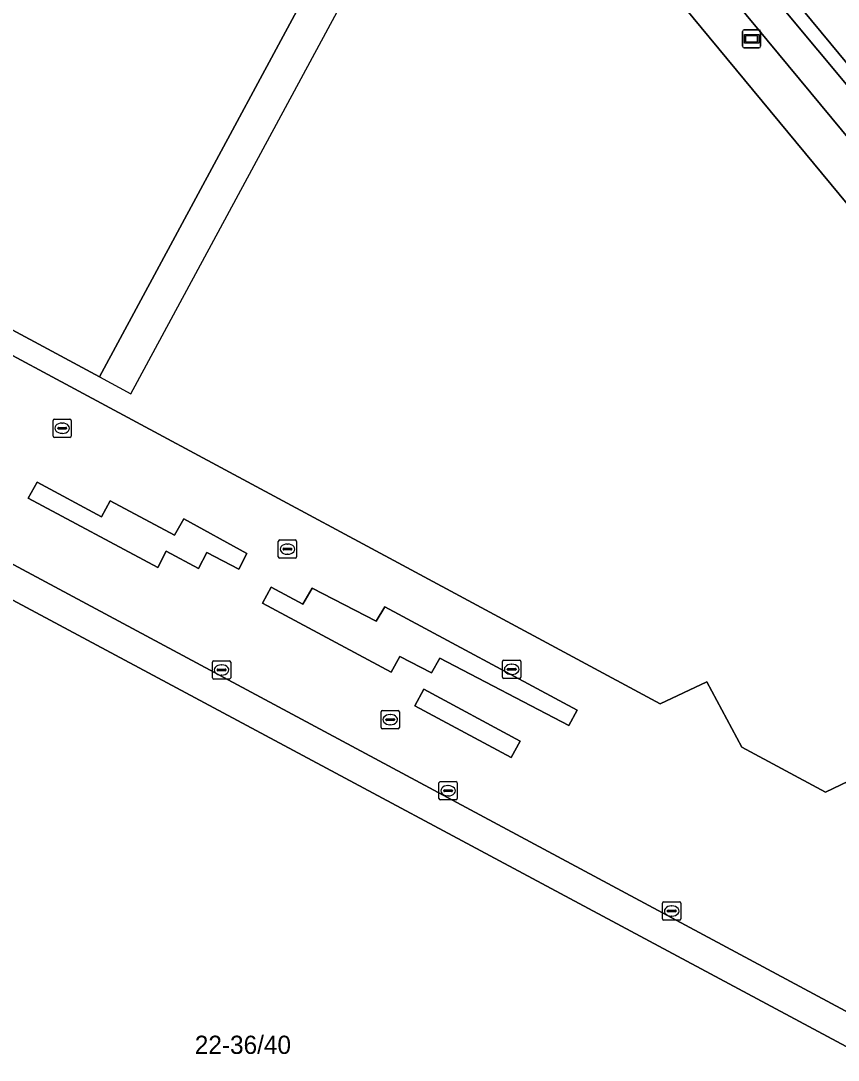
# Model space of a CAD drawing. Extents: x 159489 to 160304, y 383825 to 384531.
# Drawn here: x 159947.3 to 159992.1, y 384161.6 to 384218.7 of the extents above; entities that cross this region are included whole.
import ezdxf

# ---------------------------------------------------------------- set-up
doc = ezdxf.new("R2010")
doc.units = 0
for name, color, linetype in [('IMGEO_Fietspad_gesloten', 7, 'Continuous'), ('IMGEO_Groenvoorziening', 7, 'Continuous'), ('IMGEO_Informatiebord', 7, 'Continuous'), ('IMGEO_Kolk', 7, 'Continuous'), ('IMGEO_Pand', 7, 'Continuous'), ('IMGEO_Pand_nummerreeks', 7, 'Continuous'), ('IMGEO_Pand_overbouw', 7, 'Continuous'), ('IMGEO_Rijbaan_lokaal_gesloten', 7, 'Continuous'), ('IMGEO_Rioolput', 7, 'Continuous'), ('IMGEO_Verkeerseiland_open', 7, 'Continuous'), ('IMGEO_Voetpad_open', 7, 'Continuous')]:
    doc.layers.add(name, color=color, linetype=linetype)

msp = doc.modelspace()

# ---------------------------------------------------------------- linework, layer by layer
at = {"layer": 'IMGEO_Fietspad_gesloten'}
for points in [[(159957.532, 384254.825), (159960.033, 384251.817), (159960.897, 384250.561), (160029.527, 384167.731), (160030.452, 384166.645), (160032.238, 384164.549)], [(160032.453, 384167.34), (159961.686, 384252.179)]]:
    msp.add_lwpolyline(points, dxfattribs=at)
at = {"layer": 'IMGEO_Groenvoorziening'}
for points in [[(159982.197, 384221.174), (159967.686, 384229.02), (159951.577, 384199.109), (159928.39, 384211.596), (159927.794, 384210.489), (159967.949, 384188.903), (159982.328, 384181.173), (159984.895, 384182.371), (159986.818, 384178.787), (159991.4, 384176.315), (159993.92, 384177.521), (159995.948, 384173.906), (160023.092, 384159.367), (160025.82, 384157.906), (160029.234, 384164.348)], [(159952.151, 384192.3), (159951.689, 384191.433), (159948.149, 384193.322), (159947.655, 384192.445), (159954.763, 384188.647), (159955.223, 384189.552), (159957.007, 384188.594), (159957.455, 384189.463), (159959.209, 384188.554), (159959.654, 384189.413), (159956.19, 384191.318), (159955.692, 384190.428)], [(159977.316, 384179.976), (159977.779, 384180.81), (159967.221, 384186.485), (159966.752, 384185.693), (159963.234, 384187.514), (159962.727, 384186.634), (159960.987, 384187.572), (159960.518, 384186.684), (159967.566, 384182.895), (159968.054, 384183.761), (159969.795, 384182.871), (159970.25, 384183.679)], [(159968.876, 384181.06), (159974.15, 384178.21), (159974.643, 384179.122), (159969.369, 384181.972)]]:
    msp.add_lwpolyline(points, close=True, dxfattribs=at)
at = {"layer": 'IMGEO_Informatiebord'}
for p, q in [((159986.85, 384217.264), (159986.85, 384218.064)), ((159986.85, 384218.064), (159986.85, 384217.264)), ((159986.95, 384218.164), (159987.74, 384218.164)), ((159987.74, 384218.164), (159986.95, 384218.164)), ((159987.84, 384218.064), (159987.84, 384217.264)), ((159987.84, 384217.264), (159987.84, 384218.064)), ((159987.74, 384217.164), (159986.95, 384217.164)), ((159986.95, 384217.164), (159987.74, 384217.164))]:
    msp.add_line(p, q, dxfattribs=at)
for points in [[(159986.951, 384217.896), (159987.739, 384217.896), (159987.739, 384217.432), (159986.951, 384217.432), (159986.951, 384217.896)], [(159987.016, 384217.831), (159987.016, 384217.497), (159987.674, 384217.497), (159987.674, 384217.831), (159987.016, 384217.831)]]:
    msp.add_lwpolyline(points, dxfattribs=at)
for centre, start, end in [((159986.95, 384218.064), 90, 180), ((159986.95, 384218.064), 90, 180), ((159987.74, 384218.064), 0, 90), ((159987.74, 384218.064), 360, 90), ((159986.95, 384217.264), 180, 270), ((159986.95, 384217.264), 180, 270), ((159987.74, 384217.264), 270, 0), ((159987.74, 384217.264), 270, 0)]:
    msp.add_arc(centre, 0.1, start, end, dxfattribs=at)
at = {"layer": 'IMGEO_Kolk'}
for p, q in [((159949.024, 384195.864), (159949.024, 384196.716)), ((159949.099, 384196.79), (159949.951, 384196.79)), ((159949.512, 384196.57), (159949.537, 384196.57)), ((159950.025, 384196.716), (159950.025, 384195.864)), ((159949.283, 384196.284), (159949.283, 384196.296)), ((159949.721, 384196.247), (159949.323, 384196.247)), ((159949.326, 384196.333), (159949.724, 384196.333)), ((159949.535, 384196.01), (159949.51, 384196.01)), ((159949.767, 384196.296), (159949.767, 384196.284)), ((159949.951, 384195.79), (159949.099, 384195.79)), ((159961.382, 384189.23), (159961.382, 384190.082)), ((159961.457, 384190.156), (159962.309, 384190.156)), ((159961.87, 384189.936), (159961.895, 384189.936)), ((159962.383, 384190.082), (159962.383, 384189.23)), ((159962.309, 384189.156), (159961.457, 384189.156)), ((159961.641, 384189.65), (159961.641, 384189.662)), ((159962.079, 384189.613), (159961.681, 384189.613)), ((159961.684, 384189.699), (159962.082, 384189.699)), ((159961.893, 384189.376), (159961.868, 384189.376)), ((159962.125, 384189.662), (159962.125, 384189.65)), ((159957.769, 384182.598), (159957.769, 384183.45)), ((159957.844, 384183.524), (159958.696, 384183.524)), ((159958.77, 384183.45), (159958.77, 384182.598)), ((159973.686, 384182.631), (159973.686, 384183.483)), ((159973.761, 384183.557), (159974.613, 384183.557)), ((159974.687, 384183.483), (159974.687, 384182.631)), ((159958.028, 384183.018), (159958.028, 384183.03)), ((159958.466, 384182.981), (159958.068, 384182.981)), ((159958.071, 384183.067), (159958.469, 384183.067)), ((159958.257, 384183.304), (159958.282, 384183.304)), ((159958.512, 384183.03), (159958.512, 384183.018)), ((159973.945, 384183.051), (159973.945, 384183.063)), ((159974.383, 384183.014), (159973.985, 384183.014)), ((159973.988, 384183.1), (159974.386, 384183.1)), ((159974.174, 384183.337), (159974.199, 384183.337)), ((159974.429, 384183.063), (159974.429, 384183.051)), ((159958.696, 384182.524), (159957.844, 384182.524)), ((159958.28, 384182.744), (159958.255, 384182.744)), ((159974.613, 384182.557), (159973.761, 384182.557)), ((159974.197, 384182.777), (159974.172, 384182.777)), ((159970.196, 384175.968), (159970.196, 384176.82)), ((159970.271, 384176.894), (159971.123, 384176.894)), ((159970.684, 384176.674), (159970.709, 384176.674)), ((159971.197, 384176.82), (159971.197, 384175.968)), ((159970.455, 384176.388), (159970.455, 384176.4)), ((159970.893, 384176.351), (159970.495, 384176.351)), ((159970.498, 384176.437), (159970.896, 384176.437)), ((159970.707, 384176.114), (159970.682, 384176.114)), ((159970.939, 384176.4), (159970.939, 384176.388)), ((159971.123, 384175.894), (159970.271, 384175.894)), ((159982.465, 384169.366), (159982.465, 384170.218)), ((159982.54, 384170.292), (159983.392, 384170.292)), ((159982.724, 384169.786), (159982.724, 384169.798)), ((159983.162, 384169.749), (159982.764, 384169.749)), ((159982.767, 384169.835), (159983.165, 384169.835)), ((159982.953, 384170.072), (159982.978, 384170.072)), ((159983.208, 384169.798), (159983.208, 384169.786)), ((159983.466, 384170.218), (159983.466, 384169.366)), ((159983.392, 384169.292), (159982.54, 384169.292)), ((159982.976, 384169.512), (159982.951, 384169.512))]:
    msp.add_line(p, q, dxfattribs=at)
for points in [[(159949.024, 384195.864), (159949.024, 384196.716)], [(159949.099, 384196.79), (159949.951, 384196.79)], [(159950.025, 384196.716), (159950.025, 384195.864)], [(159949.951, 384195.79), (159949.099, 384195.79)], [(159961.382, 384189.23), (159961.382, 384190.082)], [(159961.457, 384190.156), (159962.309, 384190.156)], [(159962.383, 384190.082), (159962.383, 384189.23)], [(159962.309, 384189.156), (159961.457, 384189.156)], [(159957.769, 384182.598), (159957.769, 384183.45)], [(159957.844, 384183.524), (159958.696, 384183.524)], [(159958.77, 384183.45), (159958.77, 384182.598)], [(159973.686, 384182.631), (159973.686, 384183.483)], [(159973.761, 384183.557), (159974.613, 384183.557)], [(159974.687, 384183.483), (159974.687, 384182.631)], [(159958.696, 384182.524), (159957.844, 384182.524)], [(159974.613, 384182.557), (159973.761, 384182.557)], [(159970.196, 384175.968), (159970.196, 384176.82)], [(159970.271, 384176.894), (159971.123, 384176.894)], [(159971.197, 384176.82), (159971.197, 384175.968)], [(159971.123, 384175.894), (159970.271, 384175.894)], [(159982.465, 384169.366), (159982.465, 384170.218)], [(159982.54, 384170.292), (159983.392, 384170.292)], [(159983.466, 384170.218), (159983.466, 384169.366)], [(159983.392, 384169.292), (159982.54, 384169.292)]]:
    msp.add_lwpolyline(points, dxfattribs=at)
for centre, radius, start, end in [((159949.101, 384196.714), 0.0765, 91.552, 178.448), ((159949.101, 384196.714), 0.0765, 91.552, 178.448), ((159949.949, 384196.714), 0.0765, 1.552, 88.448), ((159949.949, 384196.714), 0.0765, 1.552, 88.448), ((159949.323, 384196.293), 0.0403, 85.8775, 175.7526), ((159949.32, 384196.283), 0.0366, 178.938, 274.7102), ((159949.724, 384196.29), 0.043, 264.8664, 352.4533), ((159949.728, 384196.295), 0.0386, 1.7309, 96.639), ((159949.101, 384195.866), 0.0765, 181.552, 268.448), ((159949.101, 384195.866), 0.0765, 181.552, 268.448), ((159949.949, 384195.866), 0.0765, 271.552, 358.448), ((159949.949, 384195.866), 0.0765, 271.552, 358.448), ((159961.459, 384190.08), 0.0765, 91.552, 178.448), ((159961.459, 384190.08), 0.0765, 91.552, 178.448), ((159962.307, 384190.08), 0.0765, 1.552, 88.448), ((159962.307, 384190.08), 0.0765, 1.552, 88.448), ((159961.459, 384189.232), 0.0765, 181.552, 268.448), ((159961.459, 384189.232), 0.0765, 181.552, 268.448), ((159961.681, 384189.659), 0.0403, 85.8775, 175.7526), ((159961.678, 384189.649), 0.0366, 178.938, 274.7102), ((159962.082, 384189.656), 0.043, 264.8664, 352.4533), ((159962.086, 384189.661), 0.0386, 1.7309, 96.639), ((159962.307, 384189.232), 0.0765, 271.552, 358.448), ((159962.307, 384189.232), 0.0765, 271.552, 358.448), ((159957.846, 384183.448), 0.0765, 91.552, 178.448), ((159957.846, 384183.448), 0.0765, 91.552, 178.448), ((159958.694, 384183.448), 0.0765, 1.552, 88.448), ((159958.694, 384183.448), 0.0765, 1.552, 88.448), ((159973.763, 384183.481), 0.0765, 91.552, 178.448), ((159973.763, 384183.481), 0.0765, 91.552, 178.448), ((159974.611, 384183.481), 0.0765, 1.552, 88.448), ((159974.611, 384183.481), 0.0765, 1.552, 88.448), ((159958.068, 384183.027), 0.0403, 85.8775, 175.7526), ((159958.065, 384183.017), 0.0366, 178.938, 274.7102), ((159958.469, 384183.024), 0.043, 264.8664, 352.4533), ((159958.473, 384183.029), 0.0386, 1.7309, 96.639), ((159973.985, 384183.06), 0.0403, 85.8775, 175.7526), ((159973.982, 384183.05), 0.0366, 178.938, 274.7102), ((159974.386, 384183.057), 0.043, 264.8664, 352.4533), ((159974.39, 384183.062), 0.0386, 1.7309, 96.639), ((159957.846, 384182.6), 0.0765, 181.552, 268.448), ((159957.846, 384182.6), 0.0765, 181.552, 268.448), ((159958.694, 384182.6), 0.0765, 271.552, 358.448), ((159958.694, 384182.6), 0.0765, 271.552, 358.448), ((159973.763, 384182.633), 0.0765, 181.552, 268.448), ((159973.763, 384182.633), 0.0765, 181.552, 268.448), ((159974.611, 384182.633), 0.0765, 271.552, 358.448), ((159974.611, 384182.633), 0.0765, 271.552, 358.448), ((159970.273, 384176.818), 0.0765, 91.552, 178.448), ((159970.273, 384176.818), 0.0765, 91.552, 178.448), ((159971.121, 384176.818), 0.0765, 1.552, 88.448), ((159971.121, 384176.818), 0.0765, 1.552, 88.448), ((159970.495, 384176.397), 0.0403, 85.8775, 175.7526), ((159970.492, 384176.387), 0.0366, 178.938, 274.7102), ((159970.896, 384176.394), 0.043, 264.8664, 352.4533), ((159970.9, 384176.399), 0.0386, 1.7309, 96.639), ((159970.273, 384175.97), 0.0765, 181.552, 268.448), ((159970.273, 384175.97), 0.0765, 181.552, 268.448), ((159971.121, 384175.97), 0.0765, 271.552, 358.448), ((159971.121, 384175.97), 0.0765, 271.552, 358.448), ((159982.542, 384170.216), 0.0765, 91.552, 178.448), ((159982.542, 384170.216), 0.0765, 91.552, 178.448), ((159982.764, 384169.795), 0.0403, 85.8775, 175.7526), ((159982.761, 384169.785), 0.0366, 178.938, 274.7102), ((159983.165, 384169.792), 0.043, 264.8664, 352.4533), ((159983.169, 384169.797), 0.0386, 1.7309, 96.639), ((159983.39, 384170.216), 0.0765, 1.552, 88.448), ((159983.39, 384170.216), 0.0765, 1.552, 88.448), ((159982.542, 384169.368), 0.0765, 181.552, 268.448), ((159982.542, 384169.368), 0.0765, 181.552, 268.448), ((159983.39, 384169.368), 0.0765, 271.552, 358.448), ((159983.39, 384169.368), 0.0765, 271.552, 358.448)]:
    msp.add_arc(centre, radius, start, end, dxfattribs=at)
for centre, major_axis, ratio, start_param, end_param in [((159949.511, 384196.29), (-0.387, 0.002), 0.722429, 4.712389, 7.853982), ((159949.536, 384196.29), (-0.39, 0.002), 0.717154, 1.570796, 4.712389), ((159961.869, 384189.656), (-0.387, 0.002), 0.722429, 4.712389, 7.853982), ((159961.894, 384189.656), (-0.39, 0.002), 0.717154, 1.570796, 4.712389), ((159958.256, 384183.024), (-0.387, 0.002), 0.722429, 4.712389, 7.853982), ((159958.281, 384183.024), (-0.39, 0.002), 0.717154, 1.570796, 4.712389), ((159974.173, 384183.057), (-0.387, 0.002), 0.722429, 4.712389, 7.853982), ((159974.198, 384183.057), (-0.39, 0.002), 0.717154, 1.570796, 4.712389), ((159970.683, 384176.394), (-0.387, 0.002), 0.722429, 4.712389, 7.853982), ((159970.708, 384176.394), (-0.39, 0.002), 0.717154, 1.570796, 4.712389), ((159982.952, 384169.792), (-0.387, 0.002), 0.722429, 4.712389, 7.853982), ((159982.977, 384169.792), (-0.39, 0.002), 0.717154, 1.570796, 4.712389)]:
    msp.add_ellipse(centre, major_axis=major_axis, ratio=ratio, start_param=start_param, end_param=end_param, dxfattribs=at)
at = {"layer": 'IMGEO_Pand'}
for points in [[(159967.686, 384229.02), (159944.524, 384241.543), (159928.39, 384211.596), (159951.577, 384199.109)], [(159920.064, 384201.185), (159917.432, 384202.595), (159916.85, 384202.907), (159901.938, 384175.054), (159901.96, 384175.043), (159906.775, 384172.478), (159912.035, 384169.676), (159918.126, 384166.432), (159935.251, 384157.25), (159940.225, 384154.583), (159948.39, 384150.205), (159951.365, 384148.61), (159970.476, 384138.363), (159972.877, 384137.075), (159988.602, 384128.644), (159993.803, 384125.855), (160002.485, 384121.2), (160003.04, 384122.23), (160003.607, 384123.282), (160007.121, 384129.803), (160017.466, 384149)]]:
    msp.add_lwpolyline(points, close=True, dxfattribs=at)
at = {"layer": 'IMGEO_Pand_overbouw'}
msp.add_lwpolyline([(159953.299, 384198.181), (159969.896, 384228.943), (159943.238, 384243.325), (159926.605, 384212.558), (159928.39, 384211.596), (159944.07, 384240.7), (159944.524, 384241.543), (159945.039, 384241.265), (159967.686, 384229.02), (159951.577, 384199.109)], close=True, dxfattribs=at)
at = {"layer": 'IMGEO_Rijbaan_lokaal_gesloten'}
msp.add_lwpolyline([(159960.762, 384254.768), (159961.57, 384253.773), (160030.037, 384171.103), (160034.331, 384174.603), (160033.026, 384176.155), (160028.141, 384182.05)], dxfattribs=at)
at = {"layer": 'IMGEO_Rioolput'}
for p, q in [((159967.023, 384179.869), (159967.023, 384180.721)), ((159967.098, 384180.795), (159967.95, 384180.795)), ((159968.024, 384180.721), (159968.024, 384179.869)), ((159967.282, 384180.289), (159967.282, 384180.301)), ((159967.72, 384180.252), (159967.322, 384180.252)), ((159967.325, 384180.338), (159967.723, 384180.338)), ((159967.534, 384180.015), (159967.509, 384180.015)), ((159967.511, 384180.575), (159967.536, 384180.575)), ((159967.766, 384180.301), (159967.766, 384180.289)), ((159967.95, 384179.795), (159967.098, 384179.795))]:
    msp.add_line(p, q, dxfattribs=at)
for points in [[(159967.023, 384179.869), (159967.023, 384180.721)], [(159967.098, 384180.795), (159967.95, 384180.795)], [(159968.024, 384180.721), (159968.024, 384179.869)], [(159967.95, 384179.795), (159967.098, 384179.795)]]:
    msp.add_lwpolyline(points, dxfattribs=at)
for centre, radius, start, end in [((159967.1, 384180.719), 0.0765, 91.552, 178.448), ((159967.1, 384180.719), 0.0765, 91.552, 178.448), ((159967.948, 384180.719), 0.0765, 1.552, 88.448), ((159967.948, 384180.719), 0.0765, 1.552, 88.448), ((159967.322, 384180.298), 0.0403, 85.8775, 175.7526), ((159967.319, 384180.288), 0.0366, 178.938, 274.7102), ((159967.723, 384180.295), 0.043, 264.8664, 352.4533), ((159967.727, 384180.3), 0.0386, 1.7309, 96.639), ((159967.1, 384179.871), 0.0765, 181.552, 268.448), ((159967.1, 384179.871), 0.0765, 181.552, 268.448), ((159967.948, 384179.871), 0.0765, 271.552, 358.448), ((159967.948, 384179.871), 0.0765, 271.552, 358.448)]:
    msp.add_arc(centre, radius, start, end, dxfattribs=at)
for centre, major_axis, ratio, start_param, end_param in [((159967.51, 384180.295), (-0.387, 0.002), 0.722429, 4.712389, 7.853982), ((159967.535, 384180.295), (-0.39, 0.002), 0.717154, 1.570796, 4.712389)]:
    msp.add_ellipse(centre, major_axis=major_axis, ratio=ratio, start_param=start_param, end_param=end_param, dxfattribs=at)
at = {"layer": 'IMGEO_Verkeerseiland_open'}
for points in [[(159959.452, 384254.838), (159959.937, 384254.261), (159961.686, 384252.179), (160032.453, 384167.34)], [(160031.533, 384169.297), (160030.037, 384171.103), (159961.57, 384253.773)]]:
    msp.add_lwpolyline(points, dxfattribs=at)
at = {"layer": 'IMGEO_Voetpad_open'}
msp.add_lwpolyline([(159938.258, 384245.722), (159936.217, 384243.18), (159934.691, 384241.032), (159937.261, 384239.696), (159936.314, 384237.873), (159922.992, 384213.07), (159925.664, 384211.634), (159927.794, 384210.489), (159928.39, 384211.596), (159944.524, 384241.543), (159967.686, 384229.02), (159982.197, 384221.174), (160029.234, 384164.348), (160030.452, 384166.645), (160029.527, 384167.731), (159960.897, 384250.561)], dxfattribs=at)
for points in [[(159967.949, 384188.903), (159927.794, 384210.489), (159925.664, 384211.634), (159922.992, 384213.07), (159920.172, 384207.756), (159918.255, 384204.145), (160018.319, 384150.449), (160023.092, 384159.367), (159995.948, 384173.906), (159993.92, 384177.521), (159991.4, 384176.315), (159986.818, 384178.787), (159984.895, 384182.371), (159982.328, 384181.173)], [(159918.255, 384204.145), (159917.432, 384202.595), (159920.064, 384201.185), (160017.466, 384149), (160017.526, 384148.968), (160018.319, 384150.449)], [(159959.209, 384188.554), (159957.455, 384189.463), (159957.007, 384188.594), (159955.223, 384189.552), (159954.763, 384188.647), (159947.655, 384192.445), (159948.149, 384193.322), (159951.689, 384191.433), (159952.151, 384192.3), (159955.692, 384190.428), (159956.19, 384191.318), (159959.654, 384189.413)], [(159977.779, 384180.81), (159977.316, 384179.976), (159970.25, 384183.679), (159969.795, 384182.871), (159968.054, 384183.761), (159967.566, 384182.895), (159960.518, 384186.684), (159960.987, 384187.572), (159962.727, 384186.634), (159963.234, 384187.514), (159966.752, 384185.693), (159967.221, 384186.485)], [(159974.643, 384179.122), (159974.15, 384178.21), (159968.876, 384181.06), (159969.369, 384181.972)]]:
    msp.add_lwpolyline(points, close=True, dxfattribs=at)

# ---------------------------------------------------------------- texts
at = {"layer": 'IMGEO_Pand_nummerreeks'}
msp.add_text('22-36/40', height=1, dxfattribs=at).set_placement((159956.8, 384161.95))

doc.saveas('drawing.dxf')
